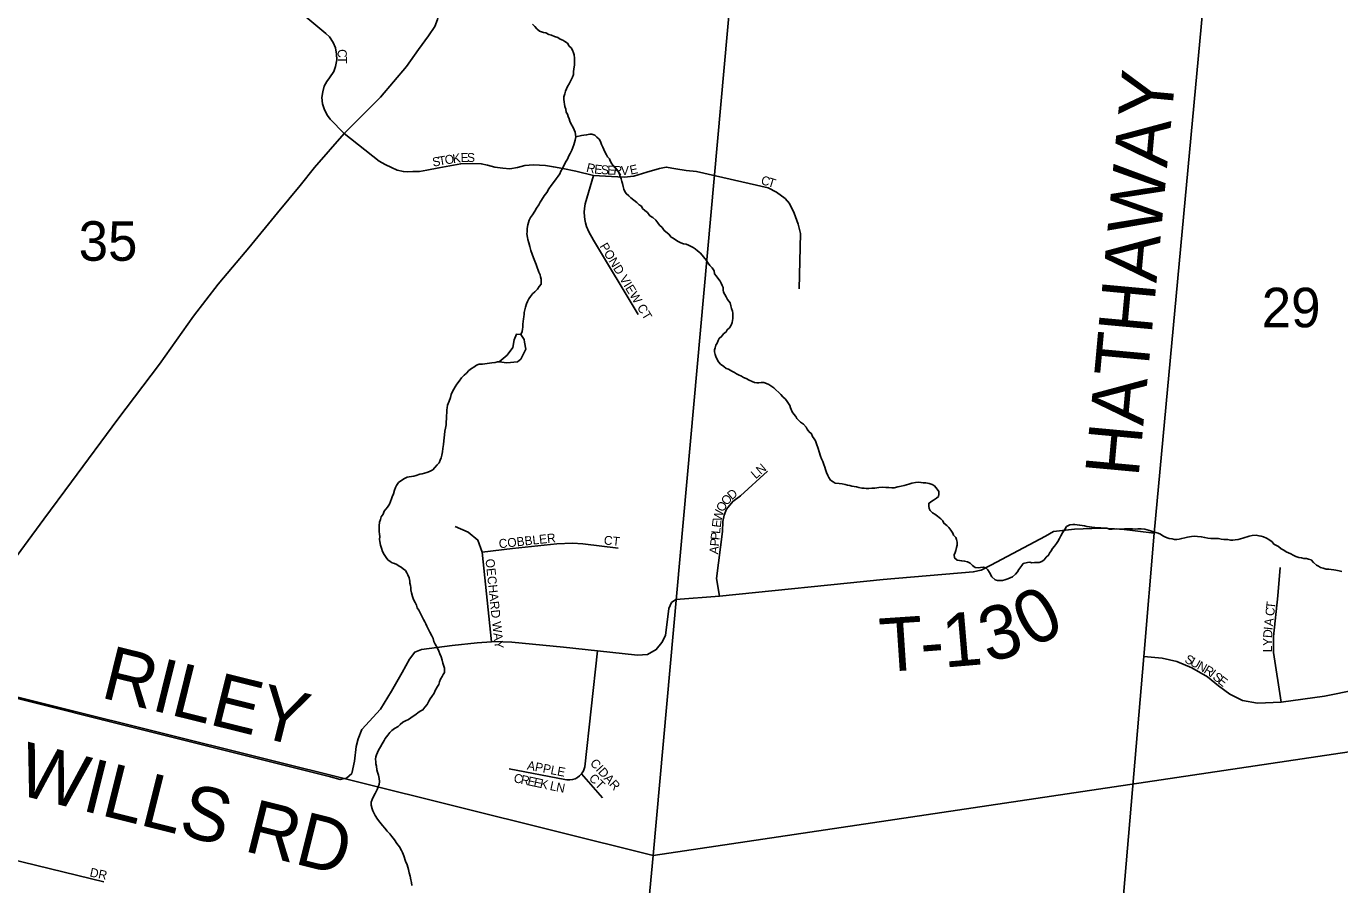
# Model space of a CAD drawing. Extents: x 0 to 1064, y 0 to 440.
# Drawn here: x 258.1 to 280.36, y 317.7 to 332.25 of the extents above; entities that cross this region are included whole.
import ezdxf

# ---------------------------------------------------------------- set-up
doc = ezdxf.new("R2010")
doc.units = 0
for name, color, linetype in [('GM_X_Minor_Lake', 7, 'Continuous'), ('GM_X_Minor_River', 7, 'Continuous'), ('GM_X_Section', 7, 'Continuous'), ('GM_X_Section_Text', 7, 'Continuous'), ('GM_X_State_Route', 7, 'Continuous'), ('GM_X_Township_Road', 7, 'Continuous'), ('GM_X_Township_Road_Text', 7, 'Continuous'), ('GM_X_Township_Subdivision', 7, 'Continuous'), ('GM_X_Township_Subdivision_Text', 7, 'Continuous')]:
    doc.layers.add(name, color=color, linetype=linetype)

msp = doc.modelspace()

# ---------------------------------------------------------------- linework, layer by layer
at = {"layer": 'GM_X_Minor_Lake'}
for points in [[(266.111, 326.566), (266.241, 326.549), (266.423, 326.563), (266.479, 326.61), (266.562, 326.779), (266.54, 326.895), (266.535, 326.943), (266.476, 327.03), (266.404, 327.031), (266.365, 326.935)], [(266.365, 326.935), (266.344, 326.808), (266.244, 326.676), (266.111, 326.566)]]:
    msp.add_lwpolyline(points, dxfattribs=at)
at = {"layer": 'GM_X_Minor_River'}
for points in [[(266.673, 332.288), (266.715, 332.245), (266.75, 332.207), (266.792, 332.17), (266.828, 332.157), (266.864, 332.144), (266.9, 332.137), (266.955, 332.111), (266.997, 332.098), (267.051, 332.078), (267.105, 332.059), (267.147, 332.033), (267.189, 332.014), (267.225, 331.995), (267.267, 331.963), (267.296, 331.914), (267.332, 331.883), (267.355, 331.846), (267.372, 331.803), (267.384, 331.766), (267.388, 331.711), (267.387, 331.668), (267.386, 331.626), (267.385, 331.589), (267.377, 331.529), (267.37, 331.48), (267.369, 331.432), (267.356, 331.39), (267.324, 331.33), (267.298, 331.275), (267.266, 331.228), (267.253, 331.191), (267.234, 331.149), (267.221, 331.107), (267.207, 331.053), (267.206, 331.016), (267.211, 330.967), (267.216, 330.931), (267.221, 330.894)], [(267.221, 330.894), (267.238, 330.845), (267.249, 330.796), (267.267, 330.759), (267.278, 330.723), (267.295, 330.68), (267.306, 330.643), (267.329, 330.594), (267.358, 330.544), (267.381, 330.495), (267.399, 330.458), (267.404, 330.415), (267.409, 330.379), (267.401, 330.318), (267.388, 330.282), (267.375, 330.24), (267.362, 330.197), (267.342, 330.149), (267.316, 330.095), (267.291, 330.053), (267.271, 329.999), (267.246, 329.963), (267.214, 329.903), (267.182, 329.843), (267.157, 329.795), (267.137, 329.753), (267.112, 329.711), (267.074, 329.663), (267.03, 329.604), (266.992, 329.55), (266.955, 329.496), (266.917, 329.436), (266.872, 329.377), (266.828, 329.305), (266.803, 329.269), (266.784, 329.227), (266.746, 329.167), (266.714, 329.119), (266.676, 329.053), (266.644, 329.011), (266.619, 328.963), (266.606, 328.927), (266.598, 328.885), (266.585, 328.824), (266.583, 328.77), (266.582, 328.733), (266.593, 328.672), (266.598, 328.636), (266.615, 328.58), (266.632, 328.519), (266.648, 328.452), (266.671, 328.39), (266.694, 328.329), (266.716, 328.268), (266.739, 328.212), (266.756, 328.163), (266.773, 328.12), (266.785, 328.084), (266.808, 328.04), (266.813, 328.004), (266.824, 327.967), (266.823, 327.918), (266.822, 327.882), (266.791, 327.84), (266.759, 327.798), (266.715, 327.751), (266.678, 327.715), (266.64, 327.674), (266.615, 327.632), (266.589, 327.584), (266.576, 327.548), (266.557, 327.493), (266.543, 327.445), (266.536, 327.403), (266.535, 327.366), (266.528, 327.33), (266.521, 327.287), (266.52, 327.251), (266.513, 327.196), (266.512, 327.154), (266.505, 327.118), (266.498, 327.081), (266.476, 327.03)], [(267.409, 330.379), (267.507, 330.401), (267.543, 330.406), (267.592, 330.411), (267.647, 330.421), (267.684, 330.42), (267.732, 330.407), (267.767, 330.37), (267.803, 330.338), (267.826, 330.301), (267.843, 330.246), (267.866, 330.203), (267.884, 330.16), (267.901, 330.123), (267.93, 330.074), (267.947, 330.037), (267.983, 330.005), (267.994, 329.969), (268.023, 329.919), (268.053, 329.876), (268.088, 329.845), (268.118, 329.807), (268.147, 329.764), (268.164, 329.703), (268.181, 329.666), (268.192, 329.623), (268.203, 329.586), (268.214, 329.537), (268.225, 329.489), (268.242, 329.452), (268.266, 329.415), (268.307, 329.377), (268.343, 329.346), (268.391, 329.302), (268.444, 329.264), (268.486, 329.227), (268.522, 329.201), (268.539, 329.164), (268.581, 329.127), (268.623, 329.095), (268.664, 329.04), (268.718, 329.008), (268.765, 328.964), (268.801, 328.921), (268.83, 328.883), (268.871, 328.84), (268.907, 328.79), (268.984, 328.728), (269.025, 328.678), (269.061, 328.659), (269.097, 328.633), (269.145, 328.602), (269.187, 328.583), (269.235, 328.563), (269.278, 328.556), (269.32, 328.543), (269.356, 328.524), (269.398, 328.504), (269.434, 328.479), (269.475, 328.448), (269.523, 328.404), (269.576, 328.342), (269.623, 328.28), (269.653, 328.236), (269.682, 328.199), (269.723, 328.156), (269.753, 328.106), (269.763, 328.057), (269.787, 328.02), (269.816, 327.983), (269.858, 327.933), (269.875, 327.896), (269.892, 327.859), (269.909, 327.822), (269.909, 327.786), (269.914, 327.743), (269.96, 327.663), (269.983, 327.62), (270.024, 327.564), (270.035, 327.515), (270.046, 327.466), (270.063, 327.423), (270.069, 327.387), (270.073, 327.338), (270.072, 327.301), (270.065, 327.265), (270.058, 327.229), (270.045, 327.187), (270.014, 327.139), (269.976, 327.109), (269.957, 327.073), (269.914, 327.038), (269.882, 327.002), (269.839, 326.961), (269.82, 326.925), (269.806, 326.883), (269.781, 326.847), (269.774, 326.804)], [(269.774, 326.804), (269.761, 326.768), (269.76, 326.732), (269.771, 326.689), (269.782, 326.652), (269.805, 326.603), (269.829, 326.566), (269.864, 326.522), (269.918, 326.484), (269.96, 326.453), (269.996, 326.44), (270.056, 326.408), (270.098, 326.383), (270.134, 326.363), (270.17, 326.344), (270.218, 326.319), (270.254, 326.3), (270.296, 326.28), (270.35, 326.255), (270.398, 326.229), (270.44, 326.216), (270.476, 326.209), (270.513, 326.208), (270.549, 326.213), (270.598, 326.212), (270.64, 326.199), (270.682, 326.179), (270.73, 326.148), (270.766, 326.123), (270.802, 326.091), (270.849, 326.047), (270.885, 326.01), (270.92, 325.973), (270.962, 325.929), (270.991, 325.892), (271.038, 325.824), (271.049, 325.787), (271.078, 325.719), (271.107, 325.676), (271.137, 325.639), (271.154, 325.602), (271.219, 325.54), (271.267, 325.508), (271.314, 325.458), (271.332, 325.421), (271.361, 325.384), (271.403, 325.346), (271.42, 325.297), (271.449, 325.26), (271.473, 325.223), (271.489, 325.174), (271.518, 325.094), (271.535, 325.039), (271.557, 324.965), (271.574, 324.922), (271.597, 324.873), (271.614, 324.824), (271.631, 324.781), (271.643, 324.738), (271.66, 324.689), (271.683, 324.64), (271.7, 324.603), (271.729, 324.56), (271.771, 324.528), (271.807, 324.509), (271.874, 324.501), (271.922, 324.494), (271.977, 324.487), (272.013, 324.474), (272.055, 324.466), (272.091, 324.459), (272.128, 324.452), (272.17, 324.445), (272.206, 324.432), (272.255, 324.425), (272.297, 324.424), (272.334, 324.417), (272.376, 324.416), (272.425, 324.421), (272.48, 324.425), (272.547, 324.436), (272.608, 324.44), (272.662, 324.433), (272.717, 324.432), (272.766, 324.43), (272.808, 324.429), (272.869, 324.446), (272.924, 324.457), (272.973, 324.468), (273.053, 324.49), (273.108, 324.507), (273.169, 324.518), (273.212, 324.523), (273.26, 324.521), (273.297, 324.514), (273.345, 324.513), (273.4, 324.5), (273.448, 324.486), (273.49, 324.461), (273.537, 324.405), (273.561, 324.368)], [(265.869, 326.532), (265.827, 326.527), (265.772, 326.522), (265.729, 326.505), (265.679, 326.475), (265.642, 326.452), (265.599, 326.417), (265.555, 326.375), (265.518, 326.34), (265.474, 326.292), (265.43, 326.239), (265.392, 326.185), (265.367, 326.143), (265.341, 326.101), (265.316, 326.053), (265.297, 326.011), (265.283, 325.962), (265.263, 325.896), (265.237, 325.83), (265.23, 325.787), (265.223, 325.751), (265.222, 325.703), (265.22, 325.648), (265.219, 325.593), (265.212, 325.551), (265.21, 325.496), (265.203, 325.442), (265.189, 325.387), (265.182, 325.327), (265.181, 325.278), (265.173, 325.223), (265.165, 325.163), (265.158, 325.096), (265.15, 325.041), (265.137, 324.981), (265.129, 324.939), (265.11, 324.897), (265.091, 324.854), (265.059, 324.819), (265.022, 324.771), (264.984, 324.736), (264.929, 324.707), (264.886, 324.689), (264.843, 324.678), (264.806, 324.667), (264.764, 324.662), (264.702, 324.639), (264.665, 324.628), (264.623, 324.623), (264.586, 324.618), (264.549, 324.607), (264.506, 324.589), (264.463, 324.56), (264.407, 324.519), (264.369, 324.471), (264.356, 324.435), (264.337, 324.387), (264.317, 324.327), (264.298, 324.278), (264.285, 324.242), (264.271, 324.2), (264.252, 324.152), (264.22, 324.104), (264.189, 324.068), (264.164, 324.033), (264.144, 323.984), (264.113, 323.936), (264.099, 323.894), (264.08, 323.846), (264.078, 323.785), (264.077, 323.725), (264.076, 323.688), (264.081, 323.645), (264.086, 323.603), (264.085, 323.554), (264.09, 323.517), (264.1, 323.456), (264.117, 323.407), (264.134, 323.352), (264.163, 323.297), (264.198, 323.247), (264.222, 323.21), (264.263, 323.179), (264.299, 323.159), (264.336, 323.146), (264.378, 323.127), (264.413, 323.102), (264.449, 323.083), (264.485, 323.058), (264.521, 323.026), (264.544, 322.989), (264.562, 322.952), (264.585, 322.903), (264.596, 322.848), (264.595, 322.812), (264.606, 322.775), (264.611, 322.738), (264.616, 322.702), (264.627, 322.647), (264.643, 322.585), (264.66, 322.536)], [(266.111, 326.566), (266.083, 326.563), (266.04, 326.552), (265.985, 326.547), (265.949, 326.542), (265.906, 326.537), (265.869, 326.532)], [(273.561, 324.368), (273.565, 324.319), (273.558, 324.283), (273.521, 324.253), (273.472, 324.218), (273.428, 324.189), (273.391, 324.165), (273.396, 324.117), (273.401, 324.08), (273.418, 324.043), (273.454, 324.006), (273.496, 323.98), (273.538, 323.949), (273.597, 323.905), (273.633, 323.867), (273.65, 323.83), (273.698, 323.793), (273.733, 323.755), (273.769, 323.712), (273.798, 323.662), (273.809, 323.626), (273.851, 323.588), (273.862, 323.551), (273.873, 323.509), (273.872, 323.46), (273.865, 323.418), (273.851, 323.369), (273.838, 323.333), (273.825, 323.291), (273.83, 323.242), (273.871, 323.205), (273.914, 323.197), (273.95, 323.19), (273.999, 323.189), (274.047, 323.176), (274.095, 323.15), (274.136, 323.113), (274.178, 323.081), (274.227, 323.074), (274.269, 323.079), (274.318, 323.084), (274.36, 323.071), (274.396, 323.039), (274.419, 322.996), (274.46, 322.922), (274.519, 322.872), (274.556, 322.859), (274.598, 322.858), (274.641, 322.857), (274.684, 322.868), (274.733, 322.885), (274.813, 322.919), (274.862, 322.967), (274.894, 323.003), (274.919, 323.044), (274.969, 323.11), (274.995, 323.146), (275.068, 323.162), (275.105, 323.167), (275.141, 323.16), (275.184, 323.166), (275.226, 323.164), (275.263, 323.164), (275.306, 323.181), (275.349, 323.21), (275.38, 323.252), (275.424, 323.287), (275.437, 323.323), (275.468, 323.359), (275.488, 323.401), (275.525, 323.443), (275.557, 323.485), (275.582, 323.52), (275.607, 323.568), (275.633, 323.616), (275.659, 323.664), (275.684, 323.7), (275.703, 323.736), (275.728, 323.772), (275.784, 323.801), (275.832, 323.806), (275.869, 323.805), (275.905, 323.804), (275.948, 323.797), (275.99, 323.79), (276.032, 323.783), (276.069, 323.776), (276.111, 323.769), (276.154, 323.761), (276.208, 323.754), (276.257, 323.753), (276.311, 323.751), (276.366, 323.744), (276.408, 323.743), (276.457, 323.729), (276.499, 323.728), (276.572, 323.733), (276.627, 323.731), (276.663, 323.73), (276.712, 323.735), (276.761, 323.734)], [(276.761, 323.734), (276.809, 323.733), (276.846, 323.732), (276.895, 323.731), (276.937, 323.736), (276.992, 323.734), (277.053, 323.727), (277.095, 323.72), (277.131, 323.706), (277.167, 323.693), (277.204, 323.686), (277.24, 323.673), (277.282, 323.66), (277.318, 323.641), (277.36, 323.616), (277.396, 323.596), (277.432, 323.583), (277.468, 323.57), (277.517, 323.563), (277.559, 323.556), (277.595, 323.555), (277.638, 323.56), (277.681, 323.571), (277.73, 323.582), (277.779, 323.593), (277.846, 323.603), (277.901, 323.608), (277.949, 323.607), (278.01, 323.599), (278.07, 323.586), (278.125, 323.578), (278.173, 323.571), (278.216, 323.57), (278.258, 323.569), (278.301, 323.568), (278.349, 323.56), (278.392, 323.553), (278.459, 323.551), (278.507, 323.544), (278.544, 323.543), (278.586, 323.548), (278.635, 323.553), (278.678, 323.564), (278.715, 323.575), (278.751, 323.587), (278.788, 323.598), (278.825, 323.609), (278.874, 323.62), (278.941, 323.624), (278.989, 323.617), (279.026, 323.61), (279.068, 323.597), (279.116, 323.578), (279.158, 323.552), (279.212, 323.514), (279.241, 323.477), (279.277, 323.458), (279.319, 323.433), (279.367, 323.395), (279.409, 323.37), (279.451, 323.344), (279.487, 323.325), (279.529, 323.312), (279.571, 323.286), (279.613, 323.267), (279.667, 323.247), (279.709, 323.24), (279.752, 323.233), (279.794, 323.232), (279.83, 323.219), (279.873, 323.206), (279.914, 323.162), (279.962, 323.118), (279.998, 323.099), (280.034, 323.08), (280.076, 323.067), (280.13, 323.053), (280.173, 323.052), (280.215, 323.045), (280.257, 323.038), (280.294, 323.031), (280.348, 323.024), (280.391, 323.01)], [(264.66, 322.536), (264.684, 322.487), (264.707, 322.438), (264.718, 322.395), (264.747, 322.358), (264.776, 322.302), (264.811, 322.234), (264.828, 322.198), (264.852, 322.16), (264.869, 322.124), (264.886, 322.087), (264.909, 322.037), (264.938, 321.982), (264.967, 321.92), (264.99, 321.877), (265.001, 321.822), (265.024, 321.779), (265.065, 321.711), (265.088, 321.662), (265.105, 321.613), (265.128, 321.564), (265.145, 321.508), (265.156, 321.46), (265.167, 321.423), (265.184, 321.374), (265.183, 321.337), (265.182, 321.301), (265.163, 321.265), (265.144, 321.229), (265.119, 321.187), (265.099, 321.139), (265.086, 321.096), (265.067, 321.06), (265.028, 320.994), (265.009, 320.952), (264.971, 320.893), (264.94, 320.851), (264.92, 320.815), (264.889, 320.755), (264.851, 320.713), (264.819, 320.665), (264.782, 320.648), (264.739, 320.619), (264.696, 320.589), (264.652, 320.56), (264.615, 320.531), (264.572, 320.501), (264.523, 320.478), (264.48, 320.455), (264.43, 320.42), (264.399, 320.384), (264.337, 320.349), (264.294, 320.314), (264.256, 320.284), (264.225, 320.236), (264.181, 320.183), (264.162, 320.147), (264.13, 320.093), (264.098, 320.039), (264.066, 319.985), (264.047, 319.943), (264.034, 319.907), (264.021, 319.871), (264.014, 319.828), (264.019, 319.785), (264.018, 319.749), (264.029, 319.712), (264.039, 319.651), (264.05, 319.608), (264.067, 319.559), (264.078, 319.504), (264.083, 319.455), (264.076, 319.401), (264.062, 319.365), (264.049, 319.329), (264.011, 319.25), (263.979, 319.197), (263.96, 319.148), (263.94, 319.1), (263.939, 319.052), (263.956, 318.99), (263.967, 318.954), (263.99, 318.91), (264.007, 318.874), (264.048, 318.812), (264.09, 318.762), (264.131, 318.706), (264.172, 318.663), (264.213, 318.613), (264.255, 318.563), (264.29, 318.52), (264.337, 318.464), (264.378, 318.402), (264.42, 318.346), (264.454, 318.285), (264.472, 318.248), (264.495, 318.192), (264.523, 318.1), (264.552, 318.039), (264.563, 318.002), (264.574, 317.959)], [(264.574, 317.959), (264.585, 317.904), (264.601, 317.849), (264.612, 317.788), (264.623, 317.739), (264.628, 317.69)]]:
    msp.add_lwpolyline(points, dxfattribs=at)
at = {"layer": 'GM_X_Section'}
for points in [[(253.585, 338.375), (270.211, 334.756), (268.72, 318.199), (252.001, 322.359)], [(270.211, 334.756), (286.615, 337.115), (285.143, 320.643), (268.72, 318.199)], [(252.001, 322.359), (268.72, 318.199), (267.132, 301.372), (250.392, 306.037)], [(268.72, 318.199), (285.143, 320.643), (283.717, 304.339), (267.132, 301.372)]]:
    msp.add_lwpolyline(points, close=True, dxfattribs=at)
at = {"layer": 'GM_X_State_Route'}
for points in [[(264.007, 330.96), (264.097, 331.05), (264.539, 331.57), (264.745, 331.857), (264.914, 332.09), (265.021, 332.246), (265.066, 332.367), (265.114, 332.627), (265.186, 333.179), (265.22, 333.64), (265.255, 334.156), (265.29, 334.647), (265.342, 334.81), (265.393, 334.943), (265.474, 335.057), (265.586, 335.17), (265.704, 335.271), (265.901, 335.431), (266.277, 335.684), (266.726, 335.961), (266.946, 336.109)], [(256.437, 321.235), (257.087, 322.115), (257.74, 323.004), (258.39, 323.896), (258.864, 324.533), (259.647, 325.594), (260.352, 326.526), (260.932, 327.336), (261.349, 327.88), (261.588, 328.17), (261.866, 328.497), (262.356, 329.088), (262.74, 329.552), (262.982, 329.86), (263.484, 330.432), (264.007, 330.96)]]:
    msp.add_lwpolyline(points, dxfattribs=at)
at = {"layer": 'GM_X_Township_Road'}
for points in [[(276.309, 313.016), (277.037, 321.573), (277.214, 323.66), (279.061, 343.569)], [(277.214, 323.66), (276.661, 323.729), (276.304, 323.747), (275.86, 323.729), (275.509, 323.69), (275.37, 323.608), (274.445, 323.119), (274.281, 323.031), (274.146, 323.004), (272.622, 322.877), (269.844, 322.593), (269.106, 322.538), (269.034, 322.484), (268.989, 322.384), (268.928, 321.924), (268.868, 321.807), (268.774, 321.689), (268.623, 321.607), (268.456, 321.592), (267.776, 321.664), (267.199, 321.731), (266.328, 321.813), (266.014, 321.822), (265.983, 321.819), (265.739, 321.801), (265.312, 321.755), (264.793, 321.692), (264.681, 321.643), (264.593, 321.528), (264.466, 321.299), (264.288, 320.984), (264.097, 320.679), (263.783, 320.331), (263.722, 320.177), (263.689, 320.047), (263.659, 319.799), (263.611, 319.588), (263.523, 319.509), (263.416, 319.484), (263.251, 319.53), (259.387, 320.495), (256.437, 321.235)]]:
    msp.add_lwpolyline(points, dxfattribs=at)
at = {"layer": 'GM_X_Township_Subdivision'}
for points in [[(260.824, 334.096), (263.171, 332.127), (263.234, 332.071), (263.296, 331.976), (263.335, 331.885), (263.355, 331.777), (263.361, 331.682), (263.338, 331.571), (263.306, 331.486), (263.237, 331.379), (263.188, 331.316), (263.146, 331.238), (263.12, 331.14), (263.106, 331.042), (263.116, 330.937), (263.149, 330.833), (263.201, 330.738), (263.247, 330.676), (263.484, 330.432)], [(263.484, 330.432), (264.078, 329.965), (264.179, 329.91), (264.286, 329.856), (264.382, 329.811), (264.488, 329.788), (264.565, 329.783), (264.646, 329.787), (264.76, 329.79), (264.882, 329.811), (265.09, 329.85), (265.459, 329.92), (265.66, 329.927), (265.806, 329.92), (265.913, 329.897), (266.038, 329.865), (266.171, 329.845), (266.291, 329.837), (266.424, 329.86), (266.546, 329.892), (266.692, 329.901), (266.797, 329.897), (266.895, 329.89), (267.031, 329.867), (267.187, 329.843), (267.41, 329.796), (267.712, 329.721), (268.013, 329.704), (268.231, 329.691), (268.394, 329.708), (268.612, 329.778), (268.827, 329.84), (268.943, 329.866), (269.106, 329.837), (269.278, 329.807), (269.454, 329.79), (270.672, 329.515), (270.813, 329.442), (270.959, 329.331), (271.032, 329.249), (271.109, 329.086), (271.178, 328.897), (271.22, 328.738), (271.195, 327.8)], [(268.469, 327.365), (267.71, 328.628), (267.629, 328.766), (267.592, 328.86), (267.575, 328.918), (267.563, 328.974), (267.556, 329.03), (267.554, 329.1), (267.558, 329.16), (267.569, 329.24), (267.712, 329.721)], [(269.844, 322.593), (269.795, 322.894), (269.895, 323.69), (269.903, 323.857), (269.926, 323.965), (269.962, 324.068), (270.071, 324.198), (270.2, 324.293), (270.66, 324.709)], [(265.983, 321.819), (265.824, 323.336), (265.751, 323.544), (265.587, 323.68), (265.365, 323.776)], [(265.824, 323.336), (266.334, 323.399), (267.088, 323.478), (267.356, 323.494), (267.529, 323.482), (268.13, 323.408)], [(279.367, 320.794), (279.234, 321.638), (279.234, 321.911), (279.307, 322.596), (279.347, 323.081)], [(266.28, 319.666), (267.225, 319.485), (267.259, 319.48), (267.309, 319.479), (267.356, 319.485), (267.397, 319.5), (267.438, 319.519), (267.474, 319.546), (267.507, 319.582), (267.542, 319.632), (267.561, 319.7), (267.776, 321.664)], [(277.037, 321.573), (277.346, 321.545), (277.598, 321.485), (277.851, 321.379), (278.117, 321.226), (278.303, 321.073), (278.496, 320.933), (278.709, 320.827), (278.962, 320.78), (279.367, 320.794), (280.099, 320.9), (280.631, 321.007), (281.289, 321.233), (281.595, 321.352), (281.967, 321.459), (282.339, 321.538), (282.811, 321.578), (283.27, 321.658)], [(267.86, 319.175), (267.507, 319.582)], [(254.93, 319.197), (255.097, 319.046), (255.298, 318.905), (255.647, 318.717), (255.861, 318.643), (256.438, 318.475), (259.41, 317.751)]]:
    msp.add_lwpolyline(points, dxfattribs=at)

# ---------------------------------------------------------------- texts
at = {"layer": 'GM_X_Section_Text'}
for s, p in [('35', (258.983, 328.277)), ('29', (279.036, 327.15))]:
    msp.add_text(s, height=0.6697, rotation=0, dxfattribs=at).set_placement(p)
at = {"layer": 'GM_X_Township_Road_Text'}
for s, height, rotation, p in [('HATHAWAY', 0.9091, 84.742, (276.947, 324.596)), ('0', 0.909, 28.9458, (275.148, 321.698)), ('3', 0.909, 15.3707, (274.391, 321.461)), ('T', 0.909, 3.8169, (272.586, 321.305)), ('1', 0.909, 4.8635, (273.654, 321.382)), ('RILEY', 0.9091, 346.0791, (259.336, 320.88)), ('-', 0.909, 4.5169, (273.276, 321.352)), ('WILLS RD', 0.9091, 345.9639, (257.899, 319.246))]:
    msp.add_text(s, height=height, rotation=rotation, dxfattribs=at).set_placement(p)
at = {"layer": 'GM_X_Township_Subdivision_Text'}
for s, height, rotation, p in [('C', 0.152, 273.1583, (263.371, 331.859)), ('T', 0.152, 269.3716, (263.378, 331.742)), ('S', 0.152, 9.633, (264.991, 329.871)), ('T', 0.152, 9.6434, (265.096, 329.889)), ('O', 0.152, 9.6591, (265.202, 329.907)), ('K', 0.152, 8.2259, (265.332, 329.929)), ('E', 0.152, 1.9401, (265.46, 329.948)), ('S', 0.152, 0.1093, (265.565, 329.951)), ('R', 0.152, 346.1935, (267.578, 329.79)), ('E', 0.152, 353.9178, (267.716, 329.758)), ('S', 0.152, 357.1509, (267.832, 329.746)), ('E', 0.152, 357.3278, (267.939, 329.74)), ('R', 0.152, 357.3556, (268.045, 329.735)), ('V', 0.152, 0.5787, (268.175, 329.73)), ('E', 0.152, 12.1259, (268.341, 329.735)), ('C', 0.152, 344.4148, (270.537, 329.577)), ('T', 0.152, 342.835, (270.651, 329.545)), ('POND VIEW CT', 0.15152, 301.4581, (267.807, 328.524)), ('LN', 0.1515, 40.6039, (270.458, 324.571)), ('D', 0.152, 40.0015, (270.054, 324.216)), ('O', 0.152, 63.1515, (269.914, 324.01)), ('O', 0.152, 48.0144, (269.968, 324.12)), ('W', 0.152, 76.2329, (269.876, 323.85)), ('L', 0.152, 84.5167, (269.854, 323.644)), ('E', 0.152, 83.3189, (269.865, 323.749)), ('COBBLER', 0.1515, 6.2418, (266.112, 323.404)), ('CT', 0.1515, 353.6638, (267.879, 323.471)), ('P', 0.152, 84.5167, (269.834, 323.432)), ('P', 0.152, 84.4988, (269.844, 323.538)), ('A', 0.152, 84.5047, (269.821, 323.299)), ('OECHARD WAY', 0.15152, 276.0386, (265.878, 323.219)), ('C', 0.152, 83.6491, (279.245, 322.25)), ('T', 0.152, 83.6625, (279.259, 322.369)), ('A', 0.152, 83.6695, (279.226, 322.078)), ('D', 0.152, 85.603, (279.209, 321.88)), ('I', 0.152, 83.7805, (279.219, 322.011)), ('Y', 0.152, 89.5191, (279.208, 321.749)), ('L', 0.152, 89.8907, (279.208, 321.643)), ('S', 0.152, 331.1497, (277.716, 321.481)), ('U', 0.152, 331.159, (277.81, 321.43)), ('N', 0.152, 331.1639, (277.927, 321.366)), ('R', 0.152, 328.1156, (278.042, 321.302)), ('I', 0.152, 321.5997, (278.14, 321.242)), ('S', 0.152, 320.7856, (278.192, 321.201)), ('E', 0.152, 322.6476, (278.278, 321.13)), ('APPLE', 0.1515, 348.9599, (266.575, 319.657)), ('CIDAR', 0.1515, 312.1859, (267.641, 319.755)), ('C', 0.152, 347.8374, (266.347, 319.443)), ('R', 0.152, 347.8588, (266.465, 319.417)), ('E', 0.152, 347.8594, (266.582, 319.392)), ('E', 0.152, 347.8327, (266.686, 319.37)), ('K', 0.152, 347.8693, (266.791, 319.347)), ('CT', 0.1515, 315, (267.62, 319.494)), ('L', 0.152, 347.9017, (266.96, 319.311)), ('N', 0.152, 348.8501, (267.067, 319.288)), ('DR', 0.1515, 348.1183, (259.162, 317.844))]:
    msp.add_text(s, height=height, rotation=rotation, dxfattribs=at).set_placement(p)

doc.saveas('drawing.dxf')
